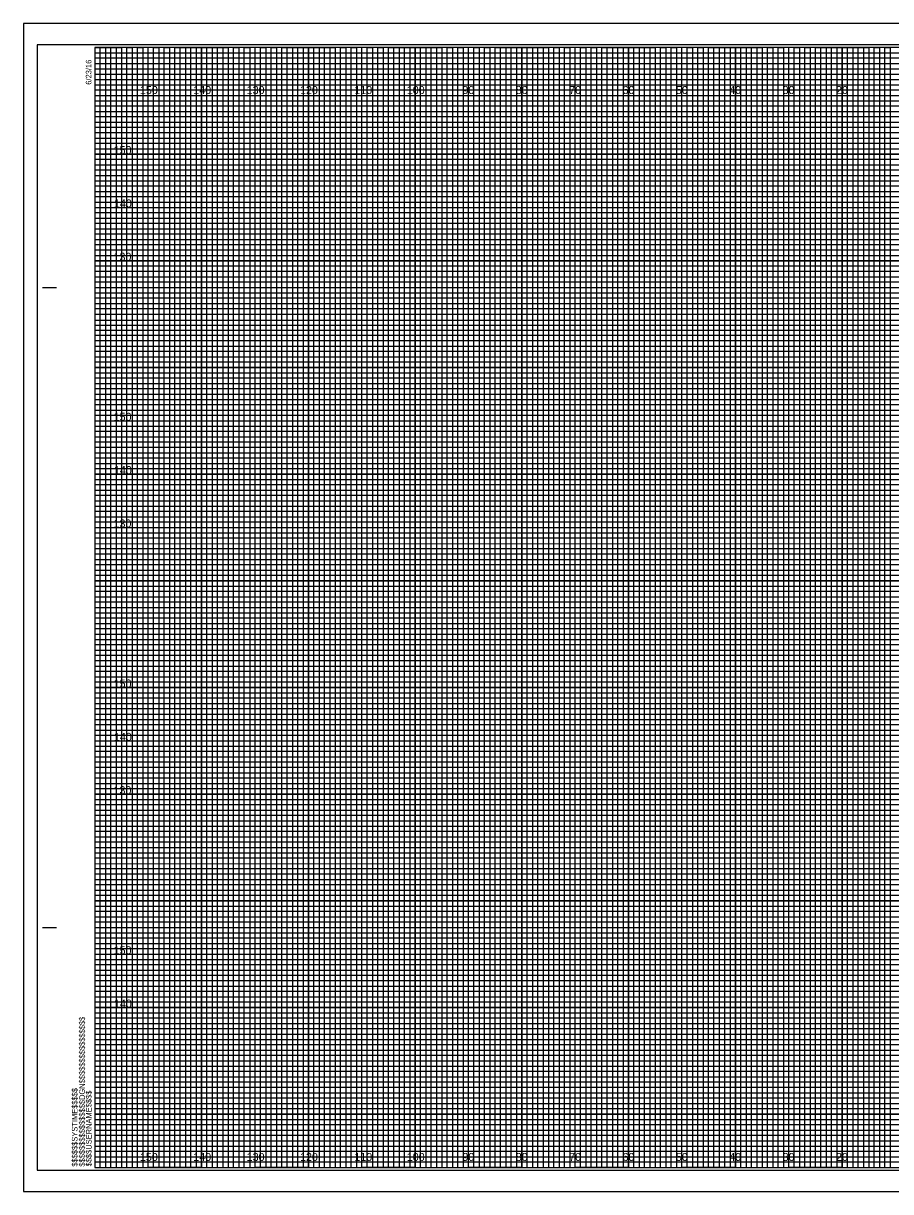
# Model space of a CAD drawing. Extents: x -13 to 329, y -17 to 10994.
# Drawn here: x -13.4 to 149.1, y 1095.5 to 1314.5 of the extents above; entities that cross this region are included whole.
import ezdxf

# ---------------------------------------------------------------- set-up
doc = ezdxf.new("R2010")
doc.units = 0
for name, color, linetype in [('Prop XS Elevation Labels', 7, 'Continuous'), ('Prop XS Offset Labels', 7, 'Continuous'), ('Sheet Cross Section CELL', 7, 'Continuous'), ('Sheet Cross Section Grid Major CELL', 7, 'Continuous'), ('Sheet Cross Section Grid Middle CELL', 7, 'Continuous'), ('Sheet Cross Section Grid Minor 1 CELL', 7, 'Continuous'), ('Sheet Cross Section Grid Minor 2 CELL', 7, 'Continuous'), ('Sheet Cutting Line CELL', 7, 'Continuous'), ('Sheet DOT Grid CELL', 7, 'Continuous'), ('Sheet Plot Border Inside CELL', 7, 'Continuous'), ('Sheet Plot Border Outside CELL', 7, 'Continuous')]:
    doc.layers.add(name, color=color, linetype=linetype)

msp = doc.modelspace()

# ---------------------------------------------------------------- linework, layer by layer
at = {"layer": 'Sheet Cross Section CELL'}
for p, q in [((-9.8, 1265), (-7.3, 1265)), ((-9.7, 1265), (-7.2, 1265)), ((-9.8, 1145), (-7.3, 1145)), ((-9.7, 1145), (-7.2, 1145)), ((0, 1100), (0, 1100)), ((0, 1100), (0, 1100)), ((0, 1100), (0, 1100)), ((0, 1100), (0, 1100)), ((0, 1100), (0, 1100)), ((0, 1100), (0, 1100)), ((0, 1100), (0, 1100))]:
    msp.add_line(p, q, dxfattribs=at)
msp.add_lwpolyline([(320, 1310), (0, 1310), (0, 1100), (320, 1100)], close=True, dxfattribs=at)
at = {"layer": 'Sheet Cross Section Grid Major CELL'}
for p, q in [((10, 1310), (0, 1310)), ((10, 1100), (10, 1310)), ((30, 1310), (20, 1310)), ((20, 1310), (20, 1100)), ((30, 1100), (30, 1310)), ((50, 1310), (40, 1310)), ((40, 1310), (40, 1100)), ((50, 1100), (50, 1310)), ((70, 1310), (60, 1310)), ((60, 1310), (60, 1100)), ((70, 1100), (70, 1310)), ((90, 1310), (80, 1310)), ((80, 1310), (80, 1100)), ((90, 1100), (90, 1310)), ((110, 1310), (100, 1310)), ((100, 1310), (100, 1100)), ((110, 1100), (110, 1310)), ((130, 1310), (120, 1310)), ((120, 1310), (120, 1100)), ((130, 1100), (130, 1310)), ((150, 1310), (140, 1310)), ((140, 1310), (140, 1100)), ((20, 1100), (10, 1100)), ((40, 1100), (30, 1100)), ((60, 1100), (50, 1100)), ((80, 1100), (70, 1100)), ((100, 1100), (90, 1100)), ((120, 1100), (110, 1100)), ((140, 1100), (130, 1100))]:
    msp.add_line(p, q, dxfattribs=at)
for points in [[(0, 1300), (320, 1300), (320, 1290), (0, 1290)], [(0, 1280), (320, 1280), (320, 1270), (0, 1270)], [(0, 1260), (320, 1260), (320, 1250), (0, 1250)], [(0, 1240), (320, 1240), (320, 1230), (0, 1230)], [(0, 1220), (320, 1220), (320, 1210), (0, 1210)], [(0, 1200), (320, 1200), (320, 1190), (0, 1190)], [(0, 1180), (320, 1180), (320, 1170), (0, 1170)], [(0, 1160), (320, 1160), (320, 1150), (0, 1150)], [(0, 1140), (320, 1140), (320, 1130), (0, 1130)], [(0, 1120), (320, 1120), (320, 1110), (0, 1110)]]:
    msp.add_lwpolyline(points, dxfattribs=at)
at = {"layer": 'Sheet Cross Section Grid Middle CELL'}
for points in [[(0, 1310), (5, 1310), (5, 1100), (15, 1100), (15, 1310), (25, 1310), (25, 1100), (35, 1100), (35, 1310), (45, 1310), (45, 1100), (55, 1100), (55, 1310), (65, 1310), (65, 1100), (75, 1100), (75, 1310), (85, 1310), (85, 1100), (95, 1100), (95, 1310), (105, 1310), (105, 1100), (115, 1100), (115, 1310), (125, 1310), (125, 1100), (135, 1100), (135, 1310), (145, 1310), (145, 1100), (155, 1100)], [(0, 1305), (275, 1305)], [(0, 1285), (320, 1285), (320, 1295), (0, 1295)], [(0, 1265), (320, 1265), (320, 1275), (0, 1275)], [(0, 1245), (320, 1245), (320, 1255), (0, 1255)], [(0, 1225), (320, 1225), (320, 1235), (0, 1235)], [(0, 1205), (320, 1205), (320, 1215), (0, 1215)], [(0, 1185), (320, 1185), (320, 1195), (0, 1195)], [(0, 1165), (320, 1165), (320, 1175), (0, 1175)], [(0, 1145), (320, 1145), (320, 1155), (0, 1155)], [(0, 1125), (320, 1125), (320, 1135), (0, 1135)], [(0, 1105), (320, 1105), (320, 1115), (0, 1115)]]:
    msp.add_lwpolyline(points, dxfattribs=at)
at = {"layer": 'Sheet Cross Section Grid Minor 1 CELL'}
for p, q in [((0, 1309), (260, 1309)), ((260, 1307.98), (0, 1307.98)), ((0, 1307.98), (0, 1307)), ((0, 1307), (260, 1307)), ((260, 1305.89), (0, 1305.89)), ((0, 1305.89), (0, 1304)), ((0, 1304), (320, 1304))]:
    msp.add_line(p, q, dxfattribs=at)
for points in [[(0, 1303), (270, 1303), (320, 1303), (320, 1302), (0, 1302)], [(0, 1301), (320, 1301), (320, 1299), (0, 1299)], [(0, 1298), (320, 1298), (320, 1297), (0, 1296.98)], [(0, 1296), (320, 1296), (320, 1294), (0, 1294)], [(0, 1293), (320, 1293), (320, 1292), (0, 1292)], [(0, 1291), (320, 1291), (320, 1289), (0, 1289)], [(0, 1288), (320, 1288), (320, 1287), (0, 1287)], [(0, 1286), (320, 1286), (320, 1284), (0, 1284)], [(0, 1283), (320, 1283), (320, 1282), (0, 1282)], [(0, 1281), (320, 1281), (320, 1279), (0, 1279)], [(0, 1278), (320, 1278), (320, 1277), (0, 1277)], [(0, 1276), (320, 1276), (320, 1273.95), (320, 1273), (320, 1272), (0, 1272)], [(0, 1274), (320, 1274), (320, 1273), (0, 1273)], [(0, 1271), (320, 1271), (320, 1269), (0, 1269.03)], [(0, 1269.03), (320, 1269), (320, 1268), (0, 1268)], [(0, 1267), (320, 1267), (320, 1266), (0, 1266)], [(0, 1264), (320, 1264), (320, 1263), (0, 1263)], [(0, 1262), (320, 1262), (320, 1261), (0, 1261)], [(-0.07, 1258.89), (320, 1258.89), (320, 1257.88), (-0.07, 1257.88)], [(0, 1257), (320, 1257), (320, 1256), (0, 1256)], [(0, 1254), (320, 1254), (320, 1253), (0, 1253)], [(0, 1252), (320, 1252), (320, 1251), (0, 1251)], [(0, 1249), (320, 1249), (320, 1248), (0, 1248)], [(0, 1247), (320, 1247), (320, 1246), (0, 1246)], [(0, 1244), (320, 1244), (320, 1243), (0, 1243)], [(0, 1242), (320, 1242), (320, 1241), (0, 1241)], [(0, 1239), (320, 1239), (319.99, 1237.98), (0, 1238)], [(0, 1237), (320, 1237), (320, 1236), (0, 1236)], [(0, 1234), (320, 1234), (320, 1233), (0, 1233)], [(0, 1232), (320, 1232), (320, 1231), (0, 1231)], [(0, 1229), (320, 1229), (320, 1228), (0, 1228)], [(0, 1227), (320, 1227), (320, 1226), (0, 1226)], [(0, 1224), (320, 1224), (320, 1223), (0, 1223)], [(0, 1222), (320, 1222), (320, 1221), (0, 1221)], [(0, 1219), (320, 1219), (320, 1218), (0, 1218)], [(0, 1216.99), (320.07, 1216.91), (320, 1216), (0, 1216)], [(0, 1214), (320, 1214), (320, 1213), (0, 1213)], [(0, 1212), (320, 1212), (320, 1211), (0, 1211)], [(0, 1209), (320, 1209), (320, 1208), (0, 1208)], [(0, 1207), (320, 1207), (320, 1206), (0, 1206)], [(0, 1204), (320, 1204), (320, 1203), (0, 1203)], [(0, 1202), (320, 1202), (320, 1201), (0, 1201)], [(0, 1199), (320, 1199), (320, 1198), (0, 1198)], [(0, 1197), (320, 1197), (320, 1196), (0, 1196)], [(0, 1194), (320, 1194), (320, 1193), (0, 1193)], [(0, 1192), (320, 1192), (320, 1191), (0, 1191)], [(0, 1189), (320, 1189), (320, 1188), (0, 1188)], [(0, 1187), (320, 1187), (320, 1186), (0, 1186)], [(0, 1184), (320, 1184), (320, 1183), (0, 1183)], [(0, 1182), (320, 1182), (320, 1181), (0, 1181)], [(0, 1179), (320, 1179), (319.99, 1177.98), (0, 1178)], [(0, 1177), (320, 1177), (320, 1176), (0, 1176)], [(0, 1174), (320, 1174), (320, 1173), (0, 1173)], [(0, 1172), (320, 1172), (320, 1171), (0, 1171)], [(0, 1169), (320, 1169), (320, 1168), (0, 1168)], [(0, 1167), (320, 1167), (320, 1166), (0, 1166)], [(0, 1164), (320, 1164), (320, 1163), (0, 1163)], [(0, 1162), (320, 1162), (320, 1161), (0, 1161)], [(0, 1159), (320, 1159), (320, 1158), (0, 1158)], [(0, 1156.99), (320.07, 1156.91), (320, 1156), (0, 1156)], [(0, 1154), (320, 1154), (320, 1153), (0, 1153)], [(0, 1152), (320, 1152), (320, 1151), (0, 1151)], [(0, 1149), (320, 1149), (320, 1148), (0, 1148)], [(0, 1147), (320, 1147), (320, 1146), (0, 1146)], [(0, 1144), (320, 1144), (320, 1143), (0, 1143)], [(0, 1142), (320, 1142), (320, 1141), (0, 1141)], [(0, 1139), (320, 1139), (320, 1138), (0, 1138)], [(0, 1137), (320, 1137), (320, 1136), (0, 1136)], [(0, 1134), (320, 1134), (320, 1133), (0, 1133)], [(0, 1132), (320, 1132), (320, 1131), (0, 1131)], [(0, 1129), (320, 1129), (320, 1128), (0, 1128)], [(0, 1127), (320, 1127), (320, 1126), (0, 1126)], [(0, 1124), (320, 1124), (320, 1123), (0, 1123)], [(0, 1122), (320, 1122), (320, 1121), (0, 1121)], [(0, 1119), (320, 1119), (320, 1118), (0, 1118)], [(0, 1117), (320, 1117), (320, 1116), (0, 1116)], [(0, 1114), (320, 1114), (320, 1113), (0, 1113)], [(0, 1112), (320, 1112), (320, 1111), (0, 1111)], [(0, 1109), (320, 1109), (320, 1108), (0, 1108)], [(0, 1107), (320, 1107), (320, 1106), (0, 1106)], [(0, 1104), (320, 1104), (320, 1103), (0, 1103)], [(0, 1102), (320, 1102), (320, 1101), (0, 1101)]]:
    msp.add_lwpolyline(points, dxfattribs=at)
at = {"layer": 'Sheet Cross Section Grid Minor 2 CELL'}
for points in [[(0, 1100), (1, 1100), (1, 1310), (2, 1310), (2, 1100)], [(2, 1100), (3, 1100), (3, 1310), (4, 1310), (4, 1100)], [(5, 1100), (6, 1100), (6, 1310), (7, 1310), (7, 1100)], [(7, 1100), (8, 1100), (8, 1310), (9, 1310), (9, 1100)], [(10, 1100), (11, 1100), (11, 1310), (12, 1310), (12, 1100)], [(12, 1100), (13, 1100), (13, 1310), (14, 1310), (14, 1100)], [(15, 1100), (16, 1100), (16, 1310), (17, 1310), (17, 1100)], [(17, 1100), (18, 1100), (18, 1310), (19, 1310), (19, 1100)], [(20, 1100), (21, 1100), (21, 1310), (22, 1310), (22, 1100)], [(22, 1100), (23, 1100), (23, 1310), (24, 1310), (24, 1100)], [(25, 1100), (26, 1100), (26, 1310), (27, 1310), (27, 1100)], [(27, 1100), (28, 1100), (28, 1310), (29, 1310), (29, 1100)], [(30, 1100), (31, 1100), (31, 1310), (32, 1310), (32, 1100)], [(32, 1100), (33, 1100), (33, 1310), (34, 1310), (34, 1100)], [(35, 1100), (36, 1100), (36, 1310), (37, 1310), (37, 1100)], [(37, 1100), (38, 1100), (38, 1310), (39, 1310), (39, 1100)], [(40, 1100), (41, 1100), (41, 1310), (42, 1310), (42, 1100)], [(42, 1100), (43, 1100), (43, 1310), (44, 1310), (44, 1100)], [(45, 1100), (46, 1100), (46, 1310), (47, 1310), (47, 1100)], [(47, 1100), (48, 1100), (48, 1310), (49, 1310), (49, 1100)], [(50, 1100), (51, 1100), (51, 1310), (52, 1310), (52, 1100)], [(52, 1100), (53, 1100), (53, 1310), (54, 1310), (54, 1100)], [(55, 1100), (56, 1100), (56, 1310), (57, 1310), (57, 1100)], [(57, 1100), (58, 1100), (58, 1310), (59, 1310), (59, 1100)], [(60, 1100), (61, 1100), (61, 1310), (62, 1310), (62, 1100)], [(62, 1100), (63, 1100), (63, 1310), (64, 1310), (64, 1100)], [(65, 1100), (66, 1100), (66, 1310), (67, 1310), (67, 1100)], [(67, 1100), (68, 1100), (68, 1310), (69, 1310), (69, 1100)], [(70, 1100), (71, 1100), (71, 1310), (72, 1310), (72, 1100)], [(72, 1100), (73, 1100), (73, 1310), (74, 1310), (74, 1100)], [(75, 1100), (76, 1100), (76, 1310), (77, 1310), (77, 1100)], [(77, 1100), (78, 1100), (78, 1310), (79, 1310), (79, 1100)], [(80, 1100), (81, 1100), (81, 1310), (82, 1310), (82, 1100)], [(82, 1100), (83, 1100), (83, 1310), (84, 1310), (84, 1100)], [(85, 1100), (86, 1100), (86, 1310), (87, 1310), (87, 1100)], [(87, 1100), (88, 1100), (88, 1310), (89, 1310), (89, 1100)], [(90, 1100), (91, 1100), (91, 1310), (92, 1310), (92, 1100)], [(92, 1100), (93, 1100), (93, 1310), (94, 1310), (94, 1100)], [(95, 1100), (96, 1100), (96, 1310), (97, 1310), (97, 1100)], [(97, 1100), (98, 1100), (98, 1310), (99, 1310), (99, 1100)], [(100, 1100), (101, 1100), (101, 1310), (102, 1310), (102, 1100)], [(102, 1100), (103, 1100), (103, 1310), (104, 1310), (104, 1100)], [(105, 1100), (106, 1100), (106, 1310), (107, 1310), (107, 1100)], [(107, 1100), (108, 1100), (108, 1310), (109, 1310), (109, 1100)], [(110, 1100), (111, 1100), (111, 1310), (112, 1310), (112, 1100)], [(112, 1100), (113, 1100), (113, 1310), (114, 1310), (114, 1100)], [(115, 1100), (116, 1100), (116, 1310), (117, 1310), (117, 1100)], [(117, 1100), (118, 1100), (118, 1310), (119, 1310), (119, 1100)], [(120, 1100), (121, 1100), (121, 1310), (122, 1310), (122, 1100)], [(122, 1100), (123, 1100), (123, 1310), (124, 1310), (124, 1100)], [(125, 1100), (126, 1100), (126, 1310), (127, 1310), (127, 1100)], [(127, 1100), (128, 1100), (128, 1310), (129, 1310), (129, 1100)], [(130, 1100), (131, 1100), (131, 1310), (132, 1310), (132, 1100)], [(132, 1100), (133, 1100), (133, 1310), (134, 1310), (134, 1100)], [(135, 1100), (136, 1100), (136, 1310), (137, 1310), (137, 1100)], [(137, 1100), (138, 1100), (138, 1310), (139, 1310), (139, 1100)], [(140, 1100), (141, 1100), (141, 1310), (142, 1310), (142, 1100)], [(142, 1100), (143, 1100), (143, 1310), (144, 1310), (144, 1100)], [(145, 1100), (146, 1100), (146, 1310), (147, 1310), (147, 1100)], [(147, 1100), (148, 1100), (148, 1310), (149, 1310), (149, 1100)]]:
    msp.add_lwpolyline(points, dxfattribs=at)
at = {"layer": 'Sheet Cutting Line CELL'}
for p, q in [((323.3, 1314.5), (-13.4, 1314.5)), ((-13.4, 1314.5), (-13.4, 1095.5)), ((-13.4, 1095.5), (323.3, 1095.5))]:
    msp.add_line(p, q, dxfattribs=at)
at = {"layer": 'Sheet DOT Grid CELL'}
for p, q in [((10, 1100), (10, 1310)), ((20, 1100), (20, 1310)), ((30, 1100), (30, 1310)), ((40, 1100), (40, 1310)), ((50, 1100), (50, 1310)), ((60, 1100), (60, 1310)), ((70, 1100), (70, 1310)), ((80, 1100), (80, 1310)), ((90, 1100), (90, 1310)), ((100, 1100), (100, 1310)), ((110, 1100), (110, 1310)), ((120, 1100), (120, 1310)), ((130, 1100), (130, 1310)), ((140, 1100), (140, 1310)), ((0, 1300), (320, 1300)), ((0, 1290), (320, 1290)), ((0, 1280), (320, 1280)), ((0, 1270), (320, 1270)), ((0, 1260), (320, 1260)), ((0, 1250), (320, 1250)), ((0, 1240), (320, 1240)), ((0, 1230), (320, 1230)), ((0, 1220), (320, 1220)), ((0, 1210), (320, 1210)), ((0, 1200), (320, 1200)), ((0, 1190), (320, 1190)), ((0, 1180), (320, 1180)), ((0, 1170), (320, 1170)), ((0, 1160), (320, 1160)), ((0, 1150), (320, 1150)), ((0, 1140), (320, 1140)), ((0, 1130), (320, 1130)), ((0, 1120), (320, 1120)), ((0, 1110), (320, 1110))]:
    msp.add_line(p, q, dxfattribs=at)
at = {"layer": 'Sheet Plot Border Inside CELL'}
msp.add_lwpolyline([(-10.8, 1099.5), (322.4, 1099.5), (322.4, 1310.5), (-10.8, 1310.5)], close=True, dxfattribs=at)
at = {"layer": 'Sheet Plot Border Outside CELL'}
msp.add_lwpolyline([(-13.4, 1095.5), (323.3, 1095.5), (323.3, 1314.5), (-13.4, 1314.5)], close=True, dxfattribs=at)

# ---------------------------------------------------------------- texts
at = {"layer": 'Prop XS Elevation Labels'}
for s, p in [('150', (3.52, 1290)), ('140', (3.57, 1280)), ('130', (3.49, 1270)), ('150', (3.52, 1240)), ('140', (3.57, 1230)), ('130', (3.49, 1220)), ('150', (3.52, 1190)), ('140', (3.57, 1180)), ('130', (3.49, 1170)), ('150', (3.52, 1140)), ('140', (3.57, 1130))]:
    msp.add_text(s, height=1.5, dxfattribs=at).set_placement(p)
at = {"layer": 'Prop XS Offset Labels'}
for s, p in [('150', (8.44, 1301.25)), ('140', (18.44, 1301.25)), ('130', (28.44, 1301.25)), ('120', (38.44, 1301.25)), ('110', (48.62, 1301.25)), ('100', (58.44, 1301.25)), ('90', (68.86, 1301.25)), ('80', (78.86, 1301.25)), ('70', (88.86, 1301.25)), ('60', (98.86, 1301.25)), ('50', (108.86, 1301.25)), ('40', (118.86, 1301.25)), ('30', (128.86, 1301.25)), ('20', (138.86, 1301.25)), ('150', (8.44, 1101.25)), ('140', (18.44, 1101.25)), ('130', (28.44, 1101.25)), ('120', (38.44, 1101.25)), ('110', (48.62, 1101.25)), ('100', (58.44, 1101.25)), ('90', (68.86, 1101.25)), ('80', (78.86, 1101.25)), ('70', (88.86, 1101.25)), ('60', (98.86, 1101.25)), ('50', (108.86, 1101.25)), ('40', (118.86, 1101.25)), ('30', (128.86, 1101.25)), ('20', (138.86, 1101.25))]:
    msp.add_text(s, height=1.5, dxfattribs=at).set_placement(p)
at = {"layer": 'Sheet Cross Section CELL'}
for s, p in [('6/23/16', (-0.65, 1303)), ('$$$$$$$$$$$$$$$$DGN$$$$$$$$$$$$$$$$', (-1.88, 1100.18)), ('$$$$$$SYSTIME$$$$$', (-3.26, 1100.18)), ('$$$$USERNAME$$$$', (-0.62, 1100.23))]:
    msp.add_text(s, height=1.05, rotation=90, dxfattribs=at).set_placement(p)

doc.saveas('drawing.dxf')
